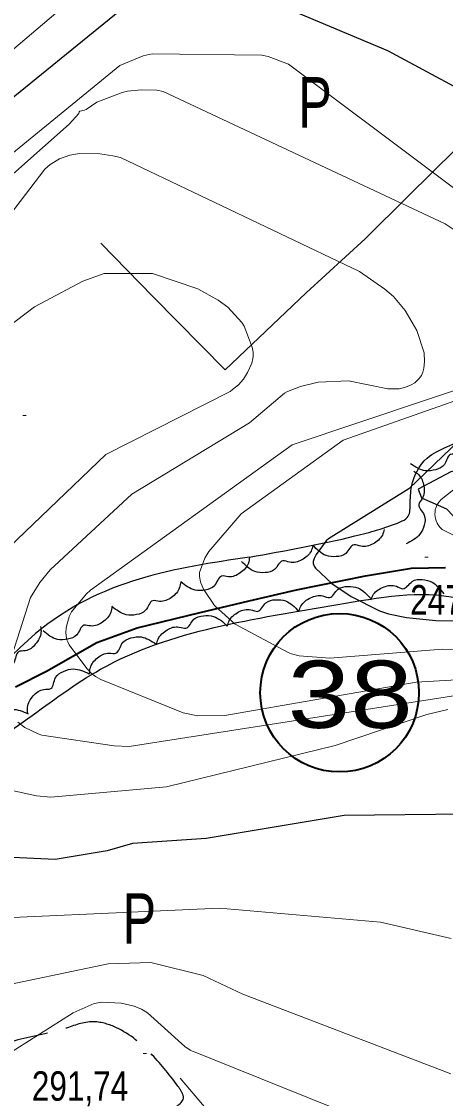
# Model space of a CAD drawing. Extents: x 483847 to 488453, y 4383581 to 4386795.
# Drawn here: x 484829.1 to 484955, y 4385778.6 to 4386098.6 of the extents above; entities that cross this region are included whole.
import ezdxf
from ezdxf.enums import TextEntityAlignment as Align

# ---------------------------------------------------------------- set-up
doc = ezdxf.new("R2010")
doc.units = 0
doc.header["$LTSCALE"] = 3.8
doc.linetypes.add('LONG_DASHED', pattern=[7.5, 6, -1.5])
for name, color, linetype, lineweight in [('13', 7, 'Continuous', 25), ('25', 7, 'LONG_DASHED', 25), ('27', 7, 'Continuous', 25), ('38', 7, 'Continuous', 25), ('51', 7, 'Continuous', 13), ('6', 7, 'Continuous', 35), ('7', 7, 'Continuous', 13), ('8', 7, 'Continuous', 25), ('9', 7, 'Continuous', 13)]:
    doc.layers.add(name, color=color, linetype=linetype, lineweight=lineweight)
doc.layers.add('31', color=7, linetype='Continuous')

msp = doc.modelspace()

# ---------------------------------------------------------------- linework, layer by layer
at = {"layer": '25'}
msp.add_lwpolyline([(484995.74, 4385936.11), (484990.6, 4385941.72), (484985.92, 4385946.82), (484984.42, 4385948.33), (484977.69, 4385956.14), (484971.81, 4385961.27), (484966.23, 4385965.41), (484961.92, 4385965.87), (484956.56, 4385964.78), (484946.9, 4385959.6), (484947.8, 4385957.02), (484955.32, 4385953.8), (484959.34, 4385949.52), (484964.26, 4385941.28), (484965.07, 4385940.66), (484973.61, 4385934.63)], dxfattribs=at)
at = {"layer": '27'}
for points in [[(484896.77, 4385939.39), (484928.08, 4385945.7), (484941.54, 4385949.9), (484943.64, 4385951.17), (484944.49, 4385954.95), (484944.91, 4385960.42), (484949.53, 4385968.84), (484955.42, 4385972.2), (484962.57, 4385974.73), (484968.88, 4385974.73), (484977.29, 4385970.52), (484996.21, 4385954.95), (485010.93, 4385939.81), (485018.5, 4385936.44), (485032.8, 4385935.6), (485057.19, 4385936.44), (485058.87, 4385938.96), (485055.51, 4385941.07), (485047.1, 4385941.49), (485027.75, 4385946.54), (485023.55, 4385952.01), (485021.02, 4385958.32), (485020.6, 4385968.42), (485023.55, 4385978.51), (485029.44, 4385983.56), (485068.97, 4386000.81), (485104.29, 4386026.06), (485129.94, 4386056.35), (485148.45, 4386080.76), (485167.37, 4386097.16), (485173.68, 4386114.41), (485169.48, 4386130.4), (485162.33, 4386148.07), (485165.69, 4386159.85), (485168.63, 4386167.01), (485172.42, 4386169.95), (485174.1, 4386172.06), (485175.78, 4386172.48), (485193.87, 4386159.85), (485214.89, 4386145.13), (485219.1, 4386136.71), (485218.68, 4386131.66), (485211.53, 4386131.24), (485205.22, 4386135.45), (485199.75, 4386136.71), (485196.81, 4386135.45), (485191.34, 4386108.52), (485178.31, 4386082.02), (485171.58, 4386074.86), (485174.94, 4386074.02), (485176.2, 4386076.13), (485191.34, 4386093.38)], [(484770.09, 4385821.2), (484778.9, 4385832.4), (484794.27, 4385845.21), (484801.95, 4385855.46), (484801.31, 4385859.95), (484800.03, 4385867), (484801.31, 4385872.12), (484804.51, 4385875.97), (484808.35, 4385877.89), (484852.54, 4385906.08), (484922.98, 4385925.3), (484958.84, 4385927.22), (484993.43, 4385913.13), (485031.21, 4385911.84), (485074.11, 4385922.09), (485086.28, 4385934.27), (485090.76, 4385947.72), (485086.92, 4385956.05), (485084.36, 4385957.97), (485051.06, 4385961.82), (485052.34, 4385965.02), (485054.26, 4385966.3), (485113.82, 4386001.54), (485138.15, 4386028.45), (485149.04, 4386043.82), (485161.85, 4386049.59), (485183.62, 4386060.48), (485187.46, 4386060.48), (485190.66, 4386058.56), (485190.02, 4386048.95), (485192.59, 4386043.82), (485198.35, 4386037.42), (485204.75, 4386030.37), (485226.53, 4386025.24), (485236.13, 4386022.04), (485246.38, 4386017.56), (485273.91, 4385993.21), (485300.17, 4385981.68), (485306.57, 4385976.55), (485307.21, 4385971.43), (485323.87, 4385923.38), (485329.63, 4385908), (485325.79, 4385894.55), (485332.83, 4385858.67), (485336.67, 4385846.49), (485339.87, 4385840.09), (485344.36, 4385837.53), (485353.96, 4385838.81), (485363.57, 4385845.21), (485376.38, 4385849.7), (485388.54, 4385853.54), (485402.63, 4385867), (485419.28, 4385873.4), (485430.17, 4385870.2), (485440.83, 4385855.64)], [(484896.77, 4385939.39), (484833.27, 4385916.67), (484795.84, 4385893.53), (484786.59, 4385899), (484779.02, 4385909.09), (484750.84, 4385931.81), (484738.65, 4385933.92), (484729.81, 4385933.08), (484722.67, 4385928.03), (484697.85, 4385893.95), (484689.02, 4385888.06), (484684.4, 4385889.32), (484681.45, 4385896.89), (484670.1, 4385940.65), (484655.38, 4385958.32), (484633.09, 4386013.86), (484621.32, 4386023.96), (484601.97, 4386031.53)], [(484964.24, 4385976.31), (484964.07, 4385974.54), (484961.93, 4385971.41), (484958.54, 4385969.95), (484956.49, 4385969.95), (484954.64, 4385966.91), (484952.07, 4385965.39), (484949.06, 4385965.07), (484944.56, 4385967.15)], [(484945.54, 4385964.98), (484946.97, 4385963.93), (484948.56, 4385960.49), (484948.06, 4385956.83), (484947.01, 4385955.07), (484948.66, 4385951.92), (484948.65, 4385948.93), (484947.37, 4385946.19), (484943.27, 4385943.4)], [(484936.76, 4385947.66), (484936.22, 4385945.97), (484933.46, 4385943.36), (484929.84, 4385942.65), (484927.83, 4385943.09), (484925.38, 4385940.52), (484922.55, 4385939.57), (484919.54, 4385939.9), (484915.59, 4385942.9)], [(484915.6, 4385942.89), (484915.06, 4385941.2), (484912.3, 4385938.59), (484908.68, 4385937.88), (484906.67, 4385938.32), (484904.22, 4385935.75), (484901.39, 4385934.81), (484898.38, 4385935.13), (484894.43, 4385938.13)], [(484896.77, 4385939.39), (484896.44, 4385937.65), (484894.02, 4385934.72), (484890.51, 4385933.58), (484888.47, 4385933.77), (484886.34, 4385930.92), (484883.65, 4385929.64), (484880.62, 4385929.6), (484876.34, 4385932.09)], [(484932.84, 4385926.77), (484933.62, 4385928.37), (484936.72, 4385930.56), (484940.4, 4385930.74), (484942.32, 4385930.01), (484945.12, 4385932.21), (484948.06, 4385932.74), (484950.99, 4385931.99), (484954.47, 4385928.46)], [(484876.34, 4385932.08), (484876.01, 4385930.34), (484873.59, 4385927.41), (484870.08, 4385926.27), (484868.03, 4385926.46), (484865.91, 4385923.61), (484863.22, 4385922.33), (484860.19, 4385922.29), (484855.9, 4385924.78)], [(484911.44, 4385923.18), (484912.05, 4385924.85), (484914.91, 4385927.34), (484918.56, 4385927.9), (484920.54, 4385927.38), (484923.1, 4385929.86), (484925.97, 4385930.69), (484928.96, 4385930.24), (484932.79, 4385927.09)], [(484890.18, 4385918.85), (484890.75, 4385920.53), (484893.53, 4385923.11), (484897.17, 4385923.76), (484899.17, 4385923.3), (484901.65, 4385925.84), (484904.5, 4385926.75), (484907.5, 4385926.38), (484911.41, 4385923.33)], [(484855.91, 4385924.77), (484855.57, 4385923.03), (484853.16, 4385920.1), (484849.65, 4385918.96), (484847.6, 4385919.15), (484845.48, 4385916.3), (484842.78, 4385915.02), (484839.76, 4385914.98), (484835.47, 4385917.47)], [(484869.19, 4385913.37), (484869.66, 4385915.08), (484872.31, 4385917.8), (484875.9, 4385918.64), (484877.92, 4385918.29), (484880.27, 4385920.95), (484883.07, 4385922.01), (484886.08, 4385921.8), (484890.15, 4385918.97)], [(484834.73, 4385918.82), (484834.86, 4385917.05), (484833.27, 4385913.6), (484830.17, 4385911.6), (484828.14, 4385911.26), (484826.82, 4385907.96), (484824.55, 4385906.03), (484821.63, 4385905.22), (484816.85, 4385906.52)], [(484849.3, 4385904.61), (484849.48, 4385906.38), (484851.65, 4385909.49), (484855.06, 4385910.91), (484857.11, 4385910.88), (484859, 4385913.9), (484861.58, 4385915.4), (484864.59, 4385915.68), (484869.07, 4385913.55)], [(484830.92, 4385893.04), (484830.86, 4385894.81), (484832.56, 4385898.2), (484835.73, 4385900.1), (484837.76, 4385900.36), (484839.2, 4385903.62), (484841.54, 4385905.47), (484844.47, 4385906.18), (484849.21, 4385904.71)], [(484813.15, 4385880.57), (484813.03, 4385882.34), (484814.61, 4385885.79), (484817.71, 4385887.79), (484819.74, 4385888.13), (484821.06, 4385891.43), (484823.33, 4385893.36), (484826.24, 4385894.18), (484831.03, 4385892.87)]]:
    msp.add_spline(points, degree=3, dxfattribs=at)
at = {"layer": '38', "linetype": 'LONG_DASHED'}
msp.add_spline([(484837.76, 4385732.44), (484839.34, 4385737.94), (484844, 4385748.83), (484851.04, 4385755.65), (484855.15, 4385762.81), (484861.63, 4385768.82), (484871.79, 4385774.4), (484877.16, 4385779), (484875.53, 4385782.17), (484867.26, 4385792.13), (484856.49, 4385799.93), (484849.79, 4385801.34), (484841.42, 4385799.15), (484827.06, 4385795.69), (484821.7, 4385794.06), (484805.3, 4385795.65), (484796.52, 4385804.07), (484794.23, 4385809.87), (484787.39, 4385817.74), (484773.12, 4385820.2), (484768.34, 4385820), (484762.89, 4385819.23)], degree=3, dxfattribs=at)
at = {"layer": '51'}
msp.add_line((484876.19, 4385784.57), (484928.73, 4385722.86), dxfattribs=at)
for points in [[(484889.56, 4385995.05), (484913.59, 4386017.95), (484931.12, 4386034.04), (484944.02, 4386046.8), (484957.94, 4386060.5), (484977.47, 4386079.48)], [(484889.56, 4385995.05), (484868.14, 4386016.78), (484852.62, 4386032.73)]]:
    msp.add_lwpolyline(points, dxfattribs=at)
at = {"layer": '6'}
msp.add_lwpolyline([(484827.29, 4385900.91), (484836.49, 4385905.57), (484851.49, 4385914.04), (484863.4, 4385918.36), (484882.15, 4385922.96), (484896.7, 4385926.47), (484910.78, 4385929.65), (484931.26, 4385933.88), (484944.85, 4385936.14), (484954.98, 4385936.35)], dxfattribs=at)
msp.add_circle((484923.53, 4385899.13), 23.55, dxfattribs=at)
at = {"layer": '7'}
for p, q in [((484829.45, 4385981.5), (484830.45, 4385981.5)), ((484948.79, 4385939.43), (484949.79, 4385939.43)), ((484865.17, 4385791.95), (484866.17, 4385791.95))]:
    msp.add_line(p, q, dxfattribs=at)
at = {"layer": '8'}
for points in [[(484664.69, 4386155.96), (484707.16, 4386002.76), (484711.04, 4385996.5), (484713.75, 4385993.89), (484714.04, 4385993.71), (484714.71, 4385993.43), (484715.73, 4385993.16), (484718.25, 4385993), (484719.64, 4385993.11), (484720.43, 4385993.27), (484724.6, 4385994.85), (484813.25, 4386065.28), (484865.69, 4386107.98)], [(484881.87, 4386113.58), (484937.78, 4386089.95), (484990.17, 4386061.77)], [(484959.12, 4385974.17), (484944.04, 4385959.7), (484920.28, 4385944.8), (484919.59, 4385944.25), (484916.57, 4385940.2), (484915.93, 4385939.01), (484915.76, 4385938.39), (484915.71, 4385938.07), (484915.72, 4385937.52), (484915.86, 4385936.99), (484915.99, 4385936.69), (484916.35, 4385936.15), (484921.19, 4385931.59), (484926.94, 4385927.67), (484935.33, 4385923.49), (484938.06, 4385922.6), (484943.35, 4385921.44), (484952.11, 4385920.57), (484965.9, 4385920.48)], [(484961.02, 4385862.99), (484924.85, 4385862.59), (484883.9, 4385855.85), (484861.99, 4385854.27), (484854.51, 4385852.17), (484839.05, 4385849.58), (484826.43, 4385850.2), (484810.35, 4385853.32), (484807.37, 4385854.52), (484806.39, 4385855.14), (484801.85, 4385860.03), (484798.87, 4385862.69), (484775.06, 4385877.06), (484774.32, 4385877.86), (484773.8, 4385878.65), (484773.35, 4385879.62), (484772.83, 4385881.4), (484771.79, 4385891.16)]]:
    msp.add_lwpolyline(points, dxfattribs=at)
at = {"layer": '9'}
for points in [[(484655.71, 4386125), (484699.62, 4386017.1), (484706.72, 4385986.09), (484708.62, 4385981.04), (484711.38, 4385976.36), (484713.24, 4385971.84), (484713.64, 4385971.25), (484714.1, 4385970.77), (484716.24, 4385971.11), (484719.2, 4385972.07), (484720.62, 4385972.85), (484858.23, 4386085.53), (484865.22, 4386088.4), (484867.87, 4386089), (484900.46, 4386088.59), (484902.28, 4386088.21), (484908.4, 4386085.87), (484993.63, 4386021.88)], [(484841.2, 4386102.77), (484737.15, 4386014.33), (484736.22, 4386013.73), (484733.37, 4386012.28), (484731.3, 4386011.57), (484729.64, 4386011.31), (484728.72, 4386011.32), (484727.83, 4386011.46), (484726.75, 4386011.83), (484725.38, 4386012.56), (484724.4, 4386013.28), (484723.37, 4386014.23), (484721.57, 4386016.51), (484721.32, 4386017.65), (484720.86, 4386026.5), (484717.81, 4386044.46), (484703.44, 4386076.81), (484691.85, 4386109.58)], [(484765.77, 4385999.32), (484843.27, 4386068.02), (484846.06, 4386071.22), (484846.2, 4386071.73), (484846.28, 4386071.83), (484846.39, 4386071.9), (484847.74, 4386072.19), (484848.23, 4386072.42), (484851.49, 4386074.64), (484858.95, 4386077.47), (484860.53, 4386077.88), (484864.61, 4386078.31), (484869.26, 4386078.18), (484871.12, 4386077.76), (484954.86, 4386038.49), (484962.93, 4386033.07)], [(484818.37, 4386031.71), (484835.98, 4386054.7), (484837.61, 4386056.05), (484840.38, 4386057.73), (484843.47, 4386058.83), (484846.25, 4386059.31), (484852.29, 4386059.27), (484856.15, 4386058.7), (484858.44, 4386058.15), (484929.4, 4386024.29), (484936.97, 4386019.05), (484939.57, 4386016.82), (484943.03, 4386012.73), (484946.49, 4386006.8), (484948.6, 4386000.15), (484948.71, 4385997.4), (484948.51, 4385995.61), (484948.2, 4385994.33), (484947.83, 4385993.42), (484947.46, 4385992.84), (484947.19, 4385992.5), (484945.85, 4385991.25), (484944.83, 4385990.58), (484943.13, 4385989.88), (484942.01, 4385989.58), (484941.26, 4385989.46), (484937.9, 4385989.46), (484926.21, 4385991.84), (484917.21, 4385991.41), (484911.89, 4385990.15), (484908.04, 4385988.59), (484907.12, 4385988.09), (484896.73, 4385979.29), (484861.82, 4385958.13), (484837.54, 4385935.61), (484834.51, 4385931.92), (484831.74, 4385927.46), (484823.8, 4385902.69)], [(484810.84, 4385928.53), (484854.07, 4385969.91), (484891, 4385988.66), (484891.75, 4385989.18), (484893.47, 4385990.66), (484894.95, 4385992.33), (484896.23, 4385994.26), (484897.43, 4385997), (484897.81, 4385998.39), (484897.9, 4385999.15), (484897.89, 4386000.32), (484897.57, 4386001.76), (484895.22, 4386008.06), (484894.46, 4386009.15), (484890.37, 4386013.7), (484887.44, 4386015.81), (484881.41, 4386019.11), (484868.02, 4386023.69), (484853.62, 4386023.67), (484847.3, 4386021.42), (484832.98, 4386013.77), (484799.54, 4385988.57)], [(484969.45, 4385992.86), (484909.47, 4385972.78), (484849.58, 4385929.64), (484848.24, 4385928.38), (484843.94, 4385923.11), (484843.22, 4385921.76), (484843.18, 4385921.65), (484842.45, 4385918.94), (484842.32, 4385918.19), (484842.28, 4385917), (484842.48, 4385915.27), (484842.57, 4385914.86), (484842.79, 4385914.24), (484843.25, 4385913.37), (484848.45, 4385906.27), (484849.9, 4385904.86), (484851.03, 4385903.98), (484852.59, 4385903.06), (484877.07, 4385893.15), (484881.45, 4385892.22), (484889.41, 4385892.33), (484946.3, 4385902.28), (484978.97, 4385904.09)], [(484970.42, 4385990.32), (484924.62, 4385974.18), (484894.3, 4385952.24), (484884.68, 4385941.04), (484883.48, 4385939.15), (484881.94, 4385934.8), (484881.94, 4385933.63), (484882.24, 4385932.1), (484882.25, 4385931.97), (484882.28, 4385931.81), (484883.11, 4385929.85), (484886.42, 4385925.03), (484886.62, 4385924.8), (484892.55, 4385919.47), (484908.23, 4385911.07), (484909.25, 4385910.67), (484911.56, 4385910.09), (484920.59, 4385909.4), (484954.12, 4385912.03), (484963.79, 4385911.65)], [(484960.6, 4385944.26), (484953.98, 4385947.62), (484953.25, 4385948.35), (484952.76, 4385949), (484952.5, 4385949.47), (484952.19, 4385950.24), (484952.02, 4385950.88), (484951.85, 4385952.07), (484951.87, 4385952.9), (484951.95, 4385953.44), (484952.2, 4385954.29), (484952.45, 4385954.85), (484952.99, 4385955.72), (484953.73, 4385956.53), (484960.67, 4385962.04)], [(484827.97, 4385890.42), (484830.06, 4385888.78), (484834.04, 4385886.87), (484835.12, 4385886.48), (484856.57, 4385883.36), (484861.04, 4385883.19), (484978.32, 4385901.49)], [(484955.65, 4385894.11), (484949.41, 4385892.65), (484922.2, 4385883.41), (484872.15, 4385871.15), (484837.74, 4385868.07), (484833.51, 4385868.47), (484810.25, 4385873.52), (484806.88, 4385874.95), (484804.88, 4385876.14), (484797.54, 4385882.66), (484796.11, 4385884.61), (484793.2, 4385890.24), (484792.53, 4385892.39)], [(484956.61, 4385826.12), (484935.63, 4385830.97), (484887.86, 4385835.14), (484799.96, 4385831.11)], [(484956.57, 4385785.83), (484894.79, 4385809.53), (484883.01, 4385815.09), (484867.45, 4385818.92), (484854.77, 4385818.55), (484782.87, 4385803.47)], [(484975.95, 4385753.91), (484879.14, 4385792.92), (484877.59, 4385794.04), (484866.48, 4385804.03), (484864.74, 4385805.04), (484862.51, 4385805.98), (484858.65, 4385806.85), (484852.95, 4385807.19), (484850.62, 4385806.77), (484844.43, 4385803.99), (484824.4, 4385791.32), (484750.56, 4385755)]]:
    msp.add_lwpolyline(points, dxfattribs=at)

# ---------------------------------------------------------------- texts
at = {"layer": '13', "width": 1.25}
msp.add_text('38', height=20, dxfattribs=at).set_placement((484926.68, 4385888.66), align=Align.CENTER)
at = {"layer": '31', "width": 0.75}
for p in [(484916.22, 4386067.07), (484864.04, 4385824.52)]:
    msp.add_text('P', height=15, dxfattribs=at).set_placement(p, align=Align.CENTER)
at = {"layer": '7', "width": 0.8}
for s, p in [('247,56', (484944.5, 4385922.36)), ('291,74', (484832.15, 4385777.88))]:
    msp.add_text(s, height=8.75, dxfattribs=at).set_placement(p)

doc.saveas('drawing.dxf')
